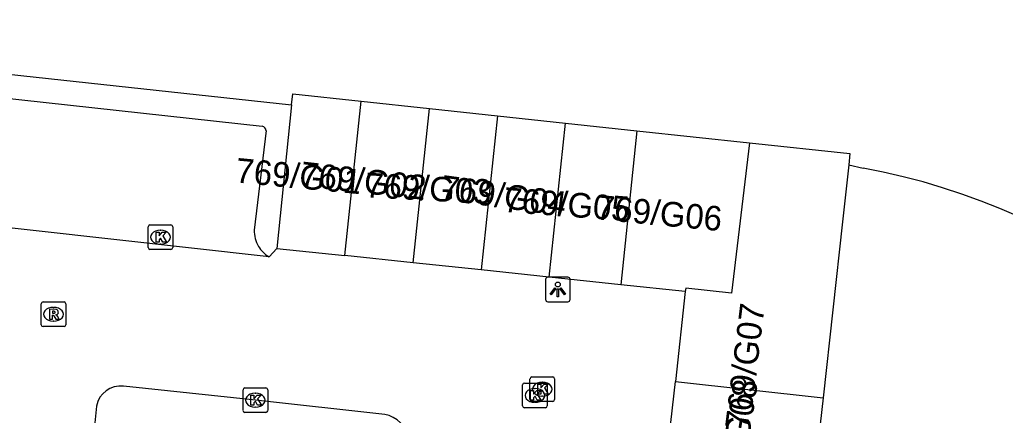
# Model space of a CAD drawing. Extents: x 162026 to 163499, y 387297 to 388169.
# Drawn here: x 162179.98 to 162220.04, y 388145.85 to 388161.93 of the extents above; entities that cross this region are included whole.
import ezdxf

# ---------------------------------------------------------------- set-up
doc = ezdxf.new("R2010")
doc.units = 0
for name, color, linetype in [('IMGEO_Kolk', 7, 'Continuous'), ('IMGEO_Lichtpunt', 7, 'Continuous'), ('IMGEO_Pand', 7, 'Continuous'), ('IMGEO_Pand_nummerreeks', 7, 'Continuous'), ('IMGEO_Parkeervlak_open', 7, 'Continuous'), ('IMGEO_Rijbaan_lokaal_open', 7, 'Continuous'), ('IMGEO_Rioolput', 7, 'Continuous'), ('IMGEO_Voetpad_gesloten', 7, 'Continuous')]:
    doc.layers.add(name, color=color, linetype=linetype)

msp = doc.modelspace()

# ---------------------------------------------------------------- linework, layer by layer
at = {"layer": 'IMGEO_Kolk'}
for p, q in [((162185.197, 388152.666), (162185.197, 388153.518)), ((162185.272, 388153.592), (162186.124, 388153.592)), ((162185.685, 388153.372), (162185.71, 388153.372)), ((162186.198, 388153.518), (162186.198, 388152.666)), ((162186.124, 388152.592), (162185.272, 388152.592)), ((162185.708, 388152.812), (162185.683, 388152.812)), ((162200.72, 388146.49), (162200.72, 388147.342)), ((162200.795, 388147.416), (162201.647, 388147.416)), ((162201.721, 388147.342), (162201.721, 388146.49)), ((162189.055, 388146.042), (162189.055, 388146.894)), ((162189.13, 388146.968), (162189.982, 388146.968)), ((162190.056, 388146.894), (162190.056, 388146.042)), ((162200.419, 388146.236), (162200.419, 388147.088)), ((162200.494, 388147.162), (162201.346, 388147.162)), ((162200.907, 388146.942), (162200.932, 388146.942)), ((162201.208, 388147.196), (162201.233, 388147.196)), ((162201.42, 388147.088), (162201.42, 388146.236)), ((162189.543, 388146.748), (162189.568, 388146.748)), ((162201.231, 388146.636), (162201.206, 388146.636)), ((162189.566, 388146.188), (162189.541, 388146.188)), ((162201.346, 388146.162), (162200.494, 388146.162)), ((162201.647, 388146.416), (162200.795, 388146.416)), ((162200.93, 388146.382), (162200.905, 388146.382)), ((162189.982, 388145.968), (162189.13, 388145.968))]:
    msp.add_line(p, q, dxfattribs=at)
for points in [[(162185.197, 388152.666), (162185.197, 388153.518)], [(162185.272, 388153.592), (162186.124, 388153.592)], [(162185.518, 388153.292), (162185.641, 388153.292), (162185.641, 388153.141), (162185.771, 388153.292), (162185.935, 388153.292), (162185.789, 388153.141), (162185.942, 388152.892), (162185.79, 388152.892), (162185.705, 388153.056), (162185.641, 388152.989), (162185.641, 388152.892), (162185.518, 388152.892), (162185.518, 388153.292)], [(162186.198, 388153.518), (162186.198, 388152.666)], [(162186.124, 388152.592), (162185.272, 388152.592)], [(162200.72, 388146.49), (162200.72, 388147.342)], [(162200.795, 388147.416), (162201.647, 388147.416)], [(162201.721, 388147.342), (162201.721, 388146.49)], [(162189.055, 388146.042), (162189.055, 388146.894)], [(162189.13, 388146.968), (162189.982, 388146.968)], [(162190.056, 388146.894), (162190.056, 388146.042)], [(162200.419, 388146.236), (162200.419, 388147.088)], [(162200.494, 388147.162), (162201.346, 388147.162)], [(162201.041, 388147.116), (162201.164, 388147.116), (162201.164, 388146.965), (162201.294, 388147.116), (162201.458, 388147.116), (162201.312, 388146.965), (162201.465, 388146.716), (162201.313, 388146.716), (162201.228, 388146.88), (162201.164, 388146.813), (162201.164, 388146.716), (162201.041, 388146.716), (162201.041, 388147.116)], [(162201.42, 388147.088), (162201.42, 388146.236)], [(162189.376, 388146.668), (162189.499, 388146.668), (162189.499, 388146.517), (162189.629, 388146.668), (162189.793, 388146.668), (162189.647, 388146.517), (162189.8, 388146.268), (162189.648, 388146.268), (162189.563, 388146.432), (162189.499, 388146.365), (162189.499, 388146.268), (162189.376, 388146.268), (162189.376, 388146.668)], [(162200.74, 388146.862), (162200.863, 388146.862), (162200.863, 388146.711), (162200.993, 388146.862), (162201.157, 388146.862), (162201.011, 388146.711), (162201.164, 388146.462), (162201.012, 388146.462), (162200.927, 388146.626), (162200.863, 388146.559), (162200.863, 388146.462), (162200.74, 388146.462), (162200.74, 388146.862)], [(162201.346, 388146.162), (162200.494, 388146.162)], [(162201.647, 388146.416), (162200.795, 388146.416)], [(162189.982, 388145.968), (162189.13, 388145.968)]]:
    msp.add_lwpolyline(points, dxfattribs=at)
for centre, start, end in [((162185.274, 388153.516), 91.552, 178.448), ((162185.274, 388153.516), 91.552, 178.448), ((162186.122, 388153.516), 1.552, 88.448), ((162186.122, 388153.516), 1.552, 88.448), ((162185.274, 388152.668), 181.552, 268.448), ((162185.274, 388152.668), 181.552, 268.448), ((162186.122, 388152.668), 271.552, 358.448), ((162186.122, 388152.668), 271.552, 358.448), ((162200.797, 388147.34), 91.552, 178.448), ((162200.797, 388147.34), 91.552, 178.448), ((162201.645, 388147.34), 1.552, 88.448), ((162201.645, 388147.34), 1.552, 88.448), ((162189.132, 388146.892), 91.552, 178.448), ((162189.132, 388146.892), 91.552, 178.448), ((162189.98, 388146.892), 1.552, 88.448), ((162189.98, 388146.892), 1.552, 88.448), ((162200.496, 388147.086), 91.552, 178.448), ((162200.496, 388147.086), 91.552, 178.448), ((162201.344, 388147.086), 1.552, 88.448), ((162201.344, 388147.086), 1.552, 88.448), ((162200.797, 388146.492), 181.552, 268.448), ((162200.797, 388146.492), 181.552, 268.448), ((162201.645, 388146.492), 271.552, 358.448), ((162201.645, 388146.492), 271.552, 358.448), ((162200.496, 388146.238), 181.552, 268.448), ((162200.496, 388146.238), 181.552, 268.448), ((162201.344, 388146.238), 271.552, 358.448), ((162201.344, 388146.238), 271.552, 358.448), ((162189.132, 388146.044), 181.552, 268.448), ((162189.132, 388146.044), 181.552, 268.448), ((162189.98, 388146.044), 271.552, 358.448), ((162189.98, 388146.044), 271.552, 358.448)]:
    msp.add_arc(centre, 0.0765, start, end, dxfattribs=at)
for centre, major_axis, ratio, start_param, end_param in [((162185.684, 388153.092), (-0.387, 0.002), 0.722429, 4.712389, 7.853982), ((162185.709, 388153.092), (-0.39, 0.002), 0.717154, 1.570796, 4.712389), ((162200.906, 388146.662), (-0.387, 0.002), 0.722429, 4.712389, 7.853982), ((162201.207, 388146.916), (-0.387, 0.002), 0.722429, 4.712389, 7.853982), ((162200.931, 388146.662), (-0.39, 0.002), 0.717154, 1.570796, 4.712389), ((162201.232, 388146.916), (-0.39, 0.002), 0.717154, 1.570796, 4.712389), ((162189.542, 388146.468), (-0.387, 0.002), 0.722429, 4.712389, 7.853982), ((162189.567, 388146.468), (-0.39, 0.002), 0.717154, 1.570796, 4.712389)]:
    msp.add_ellipse(centre, major_axis=major_axis, ratio=ratio, start_param=start_param, end_param=end_param, dxfattribs=at)
at = {"layer": 'IMGEO_Lichtpunt'}
for p, q in [((162201.354, 388151.371), (162201.354, 388150.564)), ((162201.354, 388151.371), (162201.354, 388150.564)), ((162202.256, 388151.466), (162201.448, 388151.466)), ((162202.256, 388151.466), (162201.448, 388151.466)), ((162202.35, 388150.564), (162202.35, 388151.371)), ((162202.35, 388150.564), (162202.35, 388151.371)), ((162201.448, 388150.47), (162202.256, 388150.47)), ((162201.448, 388150.47), (162202.256, 388150.47))]:
    msp.add_line(p, q, dxfattribs=at)
for points in [[(162201.728, 388151.035), (162201.767, 388151.007), (162201.579, 388150.745), (162201.541, 388150.772), (162201.728, 388151.035)], [(162201.83, 388150.987), (162201.877, 388150.987), (162201.877, 388150.665), (162201.83, 388150.665), (162201.83, 388150.987)], [(162201.94, 388151.007), (162201.978, 388151.034), (162202.165, 388150.772), (162202.126, 388150.744), (162201.94, 388151.007)]]:
    msp.add_lwpolyline(points, dxfattribs=at)
msp.add_circle((162201.853, 388151.169), 0.0994, dxfattribs=at)
for centre, start, end in [((162201.448, 388151.371), 90, 180), ((162201.448, 388151.371), 90, 180), ((162202.256, 388151.371), 0, 90), ((162202.256, 388151.371), 0, 90), ((162201.448, 388150.564), 180, 270), ((162201.448, 388150.564), 180, 270), ((162202.256, 388150.564), 270, 0), ((162202.256, 388150.564), 270, 360)]:
    msp.add_arc(centre, 0.0946, start, end, dxfattribs=at)
at = {"layer": 'IMGEO_Pand'}
for points in [[(162191.029, 388158.462), (162191.076, 388158.918), (162193.862, 388158.619)], [(162193.198, 388152.344), (162193.862, 388158.619)], [(162193.862, 388158.619), (162196.629, 388158.322)], [(162191.029, 388158.462), (162190.431, 388152.637)], [(162195.965, 388152.051), (162196.629, 388158.322)], [(162196.629, 388158.322), (162199.396, 388158.024)], [(162199.396, 388158.024), (162198.732, 388151.758)], [(162199.396, 388158.024), (162202.162, 388157.727)], [(162201.5, 388151.466), (162202.162, 388157.727)], [(162202.162, 388157.727), (162205.07, 388157.415)], [(162205.07, 388157.415), (162204.41, 388151.158)], [(162205.07, 388157.415), (162209.644, 388156.924)], [(162209.644, 388156.924), (162208.909, 388150.814), (162207.05, 388151.019), (162207.034, 388150.88)], [(162209.644, 388156.924), (162213.728, 388156.485), (162213.678, 388156.032)], [(162213.678, 388156.032), (162213.422, 388153.709), (162212.634, 388146.559)], [(162190.431, 388152.637), (162193.198, 388152.344)], [(162195.965, 388152.051), (162193.198, 388152.344)], [(162198.732, 388151.758), (162195.965, 388152.051)], [(162201.5, 388151.466), (162198.732, 388151.758)], [(162204.41, 388151.158), (162201.5, 388151.466)], [(162207.034, 388150.88), (162204.41, 388151.158)], [(162207.034, 388150.88), (162206.631, 388147.221)], [(162206.382, 388144.968), (162206.631, 388147.221)], [(162206.631, 388147.221), (162212.634, 388146.559)], [(162212.634, 388146.559), (162212.386, 388144.306)]]:
    msp.add_lwpolyline(points, dxfattribs=at)
at = {"layer": 'IMGEO_Parkeervlak_open'}
for points in [[(162165.327, 388160.288), (162165.331, 388160.288), (162189.836, 388157.6)], [(162189.988, 388157.421), (162189.511, 388153.381)]]:
    msp.add_lwpolyline(points, dxfattribs=at)
for centre, radius, start, end in [((162189.8, 388157.415), 0.188, 1.7964, 78.8769), ((162190.7, 388153.331), 1.19, 177.5756, 211.1043), ((162190.701, 388153.325), 1.188, 210.8156, 240.2579)]:
    msp.add_arc(centre, radius, start, end, dxfattribs=at)
at = {"layer": 'IMGEO_Rijbaan_lokaal_open'}
for points in [[(162190.112, 388152.293), (162164.594, 388155.133)], [(162190.431, 388152.637), (162190.112, 388152.293)], [(162194.817, 388145.891), (162189.556, 388146.468), (162184.201, 388147.037)], [(162183.092, 388146.229), (162182.99, 388145.136)]]:
    msp.add_lwpolyline(points, dxfattribs=at)
for centre, radius, start, end in [((162184.078, 388146.041), 1.004, 82.9667, 169.1862), ((162194.581, 388144.709), 1.205, 8.9638, 78.6835)]:
    msp.add_arc(centre, radius, start, end, dxfattribs=at)
at = {"layer": 'IMGEO_Rioolput'}
for p, q in [((162180.849, 388149.534), (162180.849, 388150.386)), ((162180.924, 388150.46), (162181.776, 388150.46)), ((162181.337, 388150.24), (162181.362, 388150.24)), ((162181.85, 388150.386), (162181.85, 388149.534)), ((162181.36, 388149.68), (162181.335, 388149.68)), ((162181.776, 388149.46), (162180.924, 388149.46))]:
    msp.add_line(p, q, dxfattribs=at)
for points in [[(162180.849, 388149.534), (162180.849, 388150.386)], [(162180.924, 388150.46), (162181.776, 388150.46)], [(162181.438, 388150.158), (162181.186, 388150.16), (162181.186, 388149.76)], [(162181.85, 388150.386), (162181.85, 388149.534)], [(162181.186, 388149.76), (162181.31, 388149.76), (162181.31, 388149.922), (162181.321, 388149.922)], [(162181.364, 388150.079), (162181.31, 388150.079), (162181.31, 388149.998)], [(162181.31, 388149.998), (162181.362, 388149.998)], [(162181.368, 388149.893), (162181.439, 388149.76), (162181.579, 388149.76), (162181.514, 388149.886)], [(162181.776, 388149.46), (162180.924, 388149.46)]]:
    msp.add_lwpolyline(points, dxfattribs=at)
for centre, radius, start, end in [((162180.926, 388150.384), 0.0765, 91.552, 178.448), ((162180.926, 388150.384), 0.0765, 91.552, 178.448), ((162181.437, 388150.048), 0.109, 350.3612, 89.416), ((162181.774, 388150.384), 0.0765, 1.552, 88.448), ((162181.774, 388150.384), 0.0765, 1.552, 88.448), ((162181.32, 388149.869), 0.0533, 26.0293, 88.6989), ((162181.346, 388150.187), 0.19, 274.7715, 282.9687), ((162181.37, 388149.983), 0.0964, 77.0061, 93.1865), ((162181.384, 388150.04), 0.0378, 276.6634, 79.6772), ((162181.435, 388150.048), 0.112, 277.5842, 350.9817), ((162181.419, 388149.833), 0.108, 29.5134, 73.7905), ((162180.926, 388149.536), 0.0765, 181.552, 268.448), ((162180.926, 388149.536), 0.0765, 181.552, 268.448), ((162181.774, 388149.536), 0.0765, 271.552, 358.448), ((162181.774, 388149.536), 0.0765, 271.552, 358.448)]:
    msp.add_arc(centre, radius, start, end, dxfattribs=at)
for centre, major_axis, ratio, start_param, end_param in [((162181.336, 388149.96), (-0.387, 0.002), 0.722429, 4.712389, 7.853982), ((162181.361, 388149.96), (-0.39, 0.002), 0.717154, 1.570796, 4.712389)]:
    msp.add_ellipse(centre, major_axis=major_axis, ratio=ratio, start_param=start_param, end_param=end_param, dxfattribs=at)
at = {"layer": 'IMGEO_Voetpad_gesloten'}
for points in [[(162159.131, 388161.927), (162191.029, 388158.462)], [(162213.678, 388156.032), (162214.26, 388155.89)]]:
    msp.add_lwpolyline(points, dxfattribs=at)
msp.add_arc((162209.56, 388129.627), 26.68, 23.3362, 79.8528, dxfattribs=at)

# ---------------------------------------------------------------- texts
at = {"layer": 'IMGEO_Pand_nummerreeks'}
for s, rotation, p in [('769/G01', 354.597, (162188.714, 388155.319)), ('769/G02', 353.5713, (162191.343, 388155.174)), ('769/G03', 356.8202, (162194, 388154.717)), ('769/G04', 352.1998, (162197.039, 388154.629)), ('769/G05', 355.6568, (162199.617, 388154.125)), ('769/G06', 354.583, (162203.371, 388153.819)), ('769/G07', 82.9471, (162209.639, 388145.241)), ('769/G08', 81.2538, (162209.213, 388142.158))]:
    msp.add_text(s, height=1, rotation=rotation, dxfattribs=at).set_placement(p)

doc.saveas('drawing.dxf')
